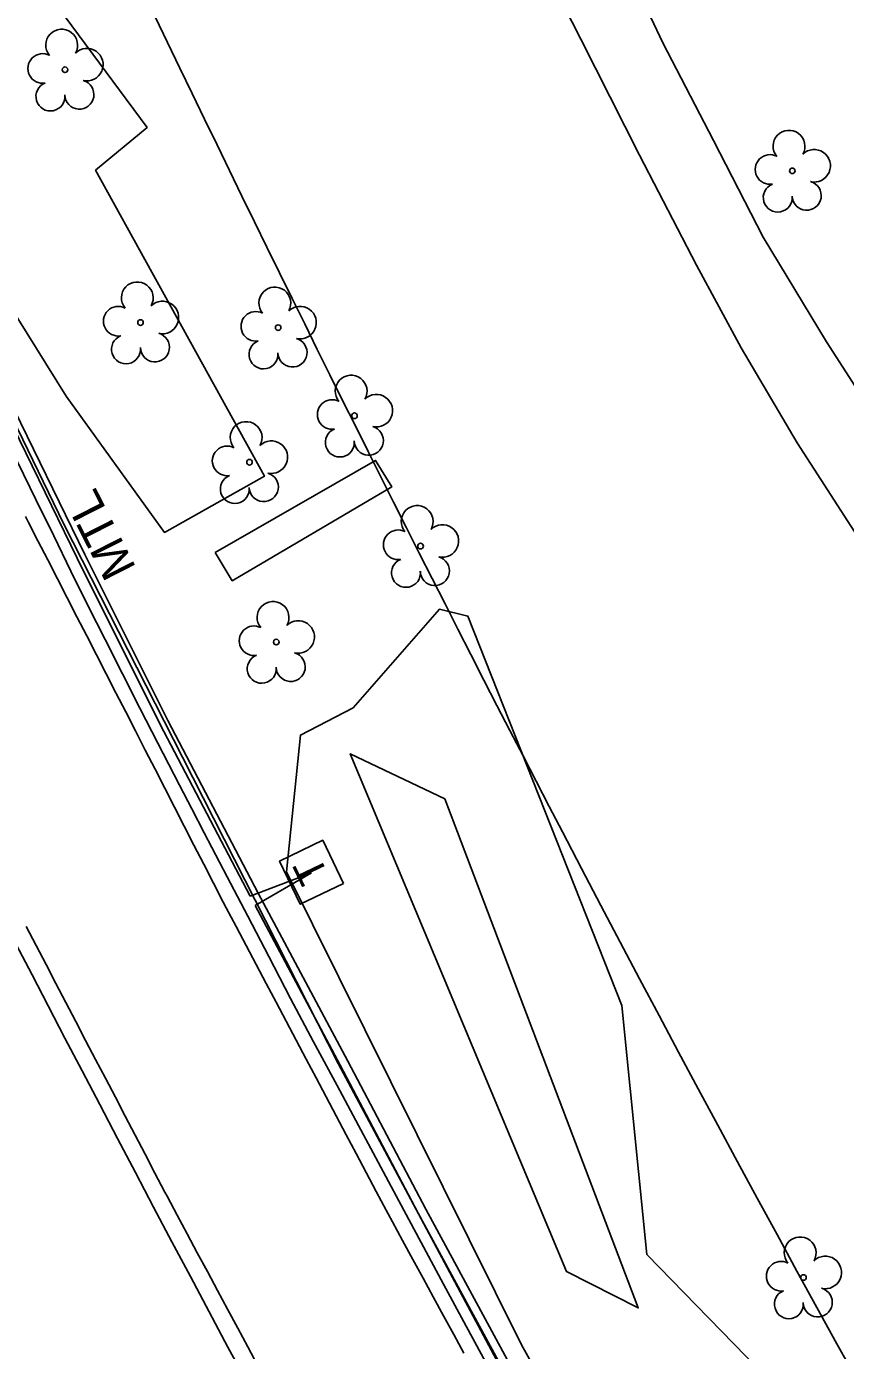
# Model space of a CAD drawing. Extents: x 472260 to 482161, y 489063 to 507124.
# Drawn here: x 476061.7 to 476157.3, y 501439.4 to 501593.9 of the extents above; entities that cross this region are included whole.
import ezdxf

# ---------------------------------------------------------------- set-up
doc = ezdxf.new("R2010")
doc.units = 0
for name, color, linetype in [('Exist Plan Preparation Watershed Blue', 7, 'Continuous'), ('Exist Structure Minor Drop Inlet Cogo Elevation', 7, 'Continuous'), ('Prop Drainage Structure Catch Basin Convert From Junction Box Label', 7, 'Continuous'), ('Prop Drainage Structure Drop Inlet Grate 2 Narrow Slots and Sag Grates 840 24 CELL', 7, 'Continuous'), ('Prop Drainage Structure Drop Inlet Grate 2 Wide Slots and Flat Grates 840 20 Label', 7, 'Continuous'), ('Prop Drainage Structure Pipe RCP 18in Class III', 7, 'Continuous'), ('Prop Drainage Structure Pipe Stub Out CELL', 7, 'Continuous'), ('Prop Drainage Structure Plot Symbol 50 Scale CELL', 7, 'Continuous'), ('Prop Drainage Structure Tops and Inverts LABEL', 7, 'Continuous'), ('Prop Erosion Rip Rap Class B', 7, 'Continuous'), ('Prop Erosion Rip Rap Pad at Outlet Label', 7, 'Continuous'), ('Prop NEU Channel Block Detail CELL', 7, 'Continuous')]:
    doc.layers.add(name, color=color, linetype=linetype)

msp = doc.modelspace()

# ---------------------------------------------------------------- linework, layer by layer
at = {"layer": 'Exist Plan Preparation Watershed Blue'}
msp.add_lwpolyline([(476083.74, 501532.55), (476102.47, 501543.31), (476104.35, 501540.21), (476085.74, 501529.25), (476083.74, 501532.55)], dxfattribs=at)
at = {"layer": 'Exist Structure Minor Drop Inlet Cogo Elevation'}
for centre, radius, start, end in [((478949.91, 502971.03), 3185.64, 203.67637, 207.50231), ((478549.74, 502762.69), 2734.48, 207.50231, 213.99726), ((478549.74, 502762.69), 2834.48, 207.50231, 213.99726)]:
    msp.add_arc(centre, radius, start, end, dxfattribs=at)
at = {"layer": 'Prop Drainage Structure Catch Basin Convert From Junction Box Label'}
for p, q in [((476094.99, 501495.15), (476087.82, 501492.43)), ((476088.4, 501491.35), (476094.99, 501495.15))]:
    msp.add_line(p, q, dxfattribs=at)
for points in [[(476087.82, 501492.43), (476077.33, 501512.48), (476067.62, 501531.88), (476058.63, 501550.34), (476049.48, 501569.19), (476041.6, 501586.13), (476031.97, 501606.5), (476022.19, 501627.62)], [(476088.76, 501492.78), (476078.22, 501512.94), (476068.51, 501532.33), (476059.53, 501550.78), (476050.39, 501569.62), (476042.5, 501586.55), (476032.88, 501606.92), (476023.09, 501628.04)], [(476231.2, 501249.28), (476224.42, 501261.12), (476220.55, 501265.84), (476215.46, 501272.61), (476209.09, 501282.2), (476198.31, 501299.39), (476189.8, 501313.58), (476180.68, 501328.67), (476170.25, 501345.96), (476154.94, 501372.33), (476142.31, 501394.26), (476131.05, 501414.43), (476119.9, 501434.54), (476108.32, 501455.9), (476099.23, 501473.17), (476088.76, 501492.78)], [(476230.88, 501247.94), (476223.61, 501260.53), (476219.76, 501265.22), (476214.64, 501272.04), (476208.25, 501281.66), (476197.46, 501298.87), (476188.94, 501313.06), (476179.83, 501328.16), (476169.39, 501345.45), (476154.08, 501371.83), (476141.44, 501393.76), (476130.18, 501413.95), (476119.02, 501434.06), (476107.43, 501455.43), (476098.35, 501472.7), (476088.4, 501491.35)]]:
    msp.add_lwpolyline(points, dxfattribs=at)
at = {"layer": 'Prop Drainage Structure Drop Inlet Grate 2 Narrow Slots and Sag Grates 840 24 CELL'}
for points in [[(476112.79, 501439.08), (476111.6, 501441.27), (476110.4, 501443.47), (476109.21, 501445.66), (476108.01, 501447.85), (476106.82, 501450.04), (476105.62, 501452.23), (476104.43, 501454.43), (476103.69, 501455.78), (476102.52, 501457.98), (476101.36, 501460.19), (476100.19, 501462.4), (476099.02, 501464.6), (476097.86, 501466.81), (476096.69, 501469.02), (476095.53, 501471.22), (476094.36, 501473.43), (476093.19, 501475.64), (476092.03, 501477.85), (476090.86, 501480.05), (476089.69, 501482.26), (476088.53, 501484.47), (476087.36, 501486.67), (476086.19, 501488.88), (476085.03, 501491.09), (476084.69, 501491.72), (476083.55, 501493.94), (476082.41, 501496.17), (476081.27, 501498.39), (476080.14, 501500.61), (476079, 501502.83), (476077.86, 501505.05), (476076.72, 501507.27), (476075.58, 501509.49), (476074.44, 501511.72), (476073.3, 501513.94), (476072.16, 501516.16), (476071.02, 501518.38), (476069.88, 501520.6), (476068.75, 501522.82), (476067.61, 501525.05), (476066.47, 501527.27), (476065.33, 501529.49), (476064.19, 501531.71), (476063.05, 501533.93), (476061.91, 501536.15), (476061.61, 501536.75)], [(476088.73, 501437.62), (476087.55, 501439.82), (476086.37, 501442.02), (476085.19, 501444.22), (476084.01, 501446.42), (476082.84, 501448.62), (476081.66, 501450.82), (476080.48, 501453.02), (476079.3, 501455.22), (476078.12, 501457.43), (476077.87, 501457.9), (476076.71, 501460.11), (476075.56, 501462.33), (476074.4, 501464.54), (476073.25, 501466.75), (476072.09, 501468.97), (476070.93, 501471.18), (476069.78, 501473.39), (476068.62, 501475.61), (476067.47, 501477.82), (476066.31, 501480.03), (476065.15, 501482.25), (476064, 501484.46), (476062.84, 501486.67), (476061.69, 501488.89)]]:
    msp.add_lwpolyline(points, dxfattribs=at)
at = {"layer": 'Prop Drainage Structure Drop Inlet Grate 2 Wide Slots and Flat Grates 840 20 Label'}
for p, q in [((476066.21, 501588.9), (476066.21, 501588.9)), ((476151.12, 501577.1), (476151.12, 501577.1)), ((476075.03, 501559.39), (476075.03, 501559.39)), ((476091.1, 501558.8), (476091.1, 501558.8)), ((476100.01, 501548.51), (476100.01, 501548.51)), ((476087.75, 501543.09), (476087.75, 501543.09)), ((476107.72, 501533.3), (476107.72, 501533.3)), ((476090.88, 501522.1), (476090.88, 501522.1)), ((476152.42, 501447.93), (476152.42, 501447.93))]:
    msp.add_line(p, q, dxfattribs=at)
for centre in [(476066.21, 501588.9), (476151.12, 501577.1), (476075.03, 501559.39), (476091.1, 501558.8), (476100.01, 501548.51), (476087.75, 501543.09), (476107.72, 501533.3), (476090.88, 501522.1), (476152.42, 501447.93)]:
    msp.add_circle(centre, 0.326, dxfattribs=at)
for centre, radius, start, end in [((476065.83, 501591.77), 1.86, 330.1651, 219.7134), ((476068.76, 501589.49), 1.9, 257.1011, 134.1999), ((476063.61, 501589.05), 1.73, 62.6636, 279.3457), ((476064.51, 501585.78), 1.69, 111.5671, 6.231), ((476067.89, 501586), 1.7, 181.2822, 74.56), ((476150.74, 501579.97), 1.86, 330.1651, 219.7134), ((476148.52, 501577.26), 1.73, 62.6636, 279.3457), ((476153.67, 501577.69), 1.9, 257.1011, 134.1999), ((476152.8, 501574.2), 1.7, 181.2822, 74.56), ((476149.42, 501573.98), 1.69, 111.5671, 6.231), ((476074.65, 501562.27), 1.86, 330.1651, 219.7134), ((476090.71, 501561.67), 1.86, 330.1651, 219.7134), ((476077.58, 501559.98), 1.9, 257.1011, 134.1999), ((476072.43, 501559.55), 1.73, 62.6636, 279.3457), ((476088.49, 501558.95), 1.73, 62.6636, 279.3457), ((476093.65, 501559.38), 1.9, 257.1011, 134.1999), ((476073.33, 501556.27), 1.69, 111.5671, 6.231), ((476076.71, 501556.5), 1.7, 181.2822, 74.56), ((476089.39, 501555.67), 1.69, 111.5671, 6.231), ((476092.77, 501555.9), 1.7, 181.2822, 74.56), ((476099.62, 501551.38), 1.86, 330.1651, 219.7134), ((476102.56, 501549.1), 1.9, 257.1011, 134.1999), ((476097.4, 501548.66), 1.73, 62.6636, 279.3457), ((476087.36, 501545.97), 1.86, 330.1651, 219.7134), ((476098.3, 501545.39), 1.69, 111.5671, 6.231), ((476101.68, 501545.61), 1.7, 181.2822, 74.56), ((476085.14, 501543.25), 1.73, 62.6636, 279.3457), ((476090.3, 501543.68), 1.9, 257.1011, 134.1999), ((476089.42, 501540.19), 1.7, 181.2822, 74.56), ((476086.04, 501539.97), 1.69, 111.5671, 6.231), ((476107.33, 501536.17), 1.86, 330.1651, 219.7134), ((476110.27, 501533.89), 1.9, 257.1011, 134.1999), ((476105.11, 501533.45), 1.73, 62.6636, 279.3457), ((476106.02, 501530.18), 1.69, 111.5671, 6.231), ((476109.39, 501530.4), 1.7, 181.2822, 74.56), ((476090.5, 501524.97), 1.86, 330.1651, 219.7134), ((476088.28, 501522.25), 1.73, 62.6636, 279.3457), ((476093.43, 501522.69), 1.9, 257.1011, 134.1999), ((476089.18, 501518.98), 1.69, 111.5671, 6.231), ((476092.56, 501519.2), 1.7, 181.2822, 74.56), ((476152.04, 501450.8), 1.86, 330.1651, 219.7134), ((476149.82, 501448.08), 1.73, 62.6636, 279.3457), ((476154.97, 501448.52), 1.9, 257.1011, 134.1999), ((476150.72, 501444.81), 1.69, 111.5671, 6.231), ((476154.09, 501445.03), 1.7, 181.2822, 74.56)]:
    msp.add_arc(centre, radius, start, end, dxfattribs=at)
at = {"layer": 'Prop Drainage Structure Pipe RCP 18in Class III'}
for points in [[(476092.31, 501684.44), (476097.49, 501666.15), (476104.11, 501645.78), (476110.79, 501627.44), (476116.58, 501613.33), (476122.33, 501600.52), (476126.42, 501592.47), (476133.29, 501578.92), (476139.92, 501566.08), (476145.14, 501556.45), (476151.68, 501545.35), (476159.53, 501533.17), (476169.63, 501518.27), (476173.89, 501511.76), (476178.53, 501503.54), (476182.54, 501493.47), (476185.63, 501482.9), (476188.11, 501472.97), (476191.26, 501459.13), (476193.58, 501451.58), (476195.17, 501443.4), (476197.02, 501430.55)], [(476206.49, 501429.83), (476203.88, 501443.85), (476200.39, 501459.45), (476197.32, 501472.03), (476193.41, 501486.94), (476188.94, 501498.73), (476184.06, 501510.59), (476179.74, 501519.03), (476175.46, 501526.57), (476170.98, 501533.23), (476166.32, 501539.96), (476161.09, 501547.83), (476155.13, 501557.14), (476147.73, 501569.35), (476141.92, 501580.63), (476135.99, 501592.05), (476129.23, 501606.36), (476123.44, 501618.99), (476117.8, 501633.09), (476112.76, 501648.47), (476107.35, 501664.22), (476104.43, 501674.03), (476101.69, 501683.88)]]:
    msp.add_lwpolyline(points, dxfattribs=at)
at = {"layer": 'Prop Drainage Structure Pipe Stub Out CELL'}
for points in [[(476060.66, 501543.12), (476062.81, 501538.74), (476064.89, 501534.48), (476066.91, 501530.37), (476068.89, 501526.37), (476070.89, 501522.38), (476072.91, 501518.38), (476074.95, 501514.38), (476077.06, 501510.28), (476079.58, 501505.4), (476081.01, 501502.63), (476082.47, 501499.83), (476085.15, 501494.71), (476087.56, 501490.11), (476090.01, 501485.41), (476092.55, 501480.5), (476095.22, 501475.44), (476097.97, 501470.34), (476100.49, 501465.67), (476102.77, 501461.39), (476105.2, 501456.86), (476107.8, 501452.01), (476110.41, 501447.14), (476113.03, 501442.26), (476115.79, 501437.16)], [(476087.47, 501435.67), (476085.24, 501439.81), (476083.03, 501443.93), (476080.85, 501448.03), (476078.69, 501452.1), (476076.55, 501456.15), (476074.43, 501460.17), (476072.34, 501464.17), (476070.26, 501468.14), (476068.21, 501472.05), (476066.21, 501475.88), (476064.26, 501479.62), (476062.36, 501483.27), (476060.49, 501486.87)]]:
    msp.add_lwpolyline(points, dxfattribs=at)
at = {"layer": 'Prop Drainage Structure Plot Symbol 50 Scale CELL'}
msp.add_lwpolyline([(476022.76, 501626.04), (476031.8, 501606.5), (476046.22, 501576.76), (476066.08, 501535.85), (476079.91, 501508.65), (476098.09, 501472.91), (476116.59, 501438.31), (476140.29, 501395.78), (476158.27, 501364.42), (476168.54, 501347.18), (476182.34, 501324.79), (476193.05, 501307.85), (476195.59, 501304.15)], dxfattribs=at)
at = {"layer": 'Prop Drainage Structure Tops and Inverts LABEL'}
for points in [[(476033.03, 501643.73), (476049.4, 501617.8), (476075.8, 501582.16), (476069.78, 501577.16), (476089.5, 501541.45), (476077.82, 501534.89), (476066.33, 501550.81), (476050.08, 501576.88), (476035.07, 501606.82), (476022.28, 501634.99)], [(476099.86, 501514.44), (476109.92, 501525.92), (476113.24, 501525.14), (476131.2, 501479.66), (476134.15, 501450.63), (476148.6, 501435.74), (476160.07, 501423.79), (476179.51, 501374.35), (476197.71, 501339.7), (476192.59, 501336.14)], [(476153.24, 501399.51), (476144.79, 501394.84), (476119.49, 501440.08), (476092.07, 501495.27), (476093.69, 501511.25), (476099.86, 501514.44)]]:
    msp.add_lwpolyline(points, dxfattribs=at)
at = {"layer": 'Prop Erosion Rip Rap Class B'}
msp.add_line((476094.99, 501495.15), (476094.99, 501495.15), dxfattribs=at)
msp.add_lwpolyline([(476098.72, 501493.91), (476096.3, 501498.96), (476091.26, 501496.54), (476093.67, 501491.5), (476098.72, 501493.91)], dxfattribs=at)
at = {"layer": 'Prop Erosion Rip Rap Pad at Outlet Label'}
msp.add_lwpolyline([(476110.57, 501503.8), (476133.13, 501444.37), (476124.76, 501448.63), (476099.51, 501509.07), (476110.57, 501503.8)], dxfattribs=at)

# ---------------------------------------------------------------- texts
at = {"layer": 'Prop Erosion Rip Rap Class B'}
msp.add_text('T', height=3.42, rotation=115.5502, dxfattribs=at).set_placement((476097.02, 501494.87))
at = {"layer": 'Prop NEU Channel Block Detail CELL'}
msp.add_text('MTL', height=4, rotation=116.9481, dxfattribs=at).set_placement((476074.57, 501530.73))

doc.saveas('drawing.dxf')
